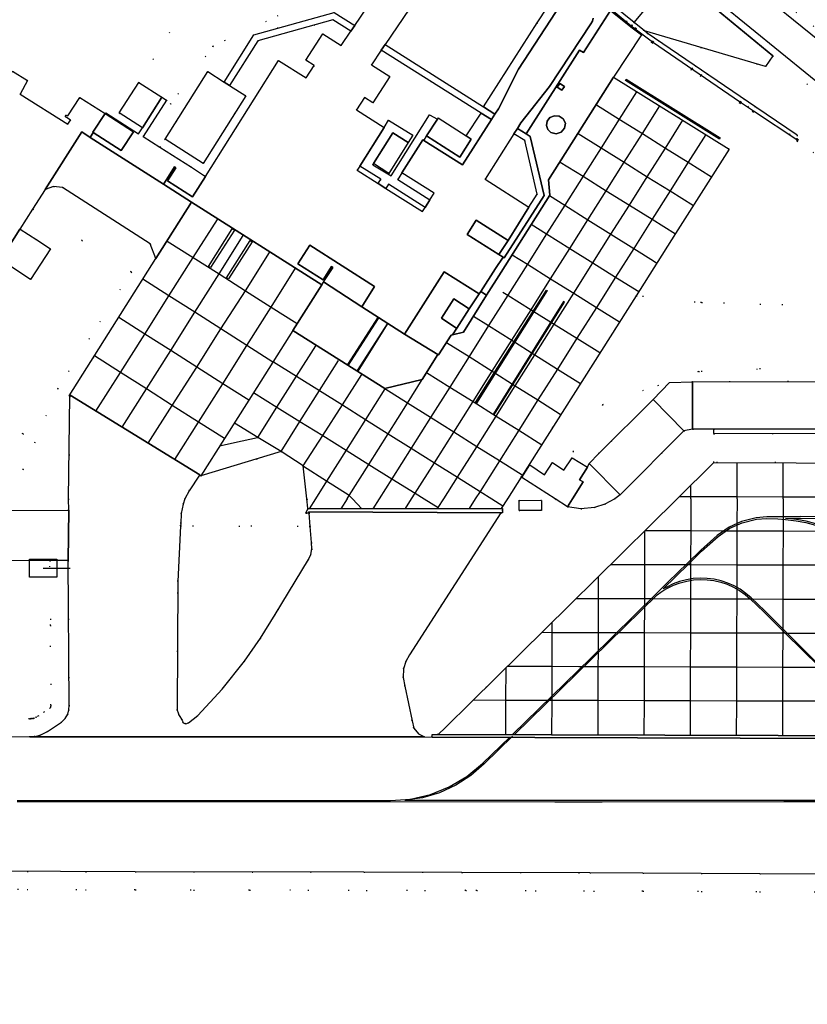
# Model space of a CAD drawing. Header units: metres. Extents: x 174791 to 179073, y 406431 to 409043.
# Tile 307 of 314: x 178073 to 178161, y 408444 to 408553. Entities that reach past the tile are written whole.
import ezdxf

# ---------------------------------------------------------------- set-up
doc = ezdxf.new("R2010")
doc.units = ezdxf.units.M
doc.linetypes.add('DOT', pattern=[6.35, 0, -6.35])
doc.layers.get('0').update_dxf_attribs({"color": 254})
for name, color, linetype in [('panden', 254, 'Continuous'), ('scheiding_faunaraster', 254, 'Continuous'), ('scheiding_grondkering', 254, 'Continuous'), ('scheiding_schutting', 254, 'Continuous'), ('straatmeubilair_afsluitboom', 254, 'Continuous'), ('terreindeelbegroeid', 254, 'DOT'), ('terreindeelonbegroeid', 254, 'DOT'), ('wegdeel_molgoot', 254, 'Continuous'), ('wegdeel_opstelplaats', 254, 'Continuous'), ('wegdeel_platform_vliegverkeer', 254, 'Continuous'), ('wegdeel_rijbaan', 254, 'Continuous'), ('wegdeel_rolbaan', 254, 'Continuous'), ('wegdeel_voetpad', 254, 'Continuous'), ('weginrichtingselement_markering_vliegtuigverharding', 254, 'Continuous'), ('weginrichtingselement_voeg_vliegtuigverharding', 254, 'Continuous')]:
    doc.layers.add(name, color=color, linetype=linetype)

# ---------------------------------------------------------------- blocks, each defined once
blk = doc.blocks.new('065')
at = {"color": 0, "linetype": 'Continuous'}
blk.add_line((0, 0), (3, 0), dxfattribs=at)
blk.add_3dface([(-1.5, 1), (1.5, 1), (1.5, -1), (-1.5, -1)], dxfattribs=at)

msp = doc.modelspace()

# ---------------------------------------------------------------- linework, layer by layer
at = {"layer": 'panden'}
for points in [[(178136.86, 408553.094, 0), (178136.759, 408552.76, 0), (178136.593, 408552.453, 0), (178132.012, 408545.559, 0), (178128.865, 408541.519, 0), (178128.482, 408540.913, 0), (178128.097, 408540.311, 0), (178124.899, 408535.298, 0), (178129.756, 408532.202, 0), (178127.445, 408528.542, 0), (178123.927, 408530.772, 0), (178122.933, 408529.204, 0), (178126.422, 408526.994, 0), (178126.895, 408526.694, 0), (178126.075, 408525.435, 0), (178124.427, 408522.904, 0), (178124.252, 408522.636, 0), (178120.372, 408525.089, 0), (178116.018, 408518.202, 0), (178111.273, 408521.225, 0), (178112.702, 408523.469, 0), (178105.538, 408528.033, 0), (178104.229, 408525.962, 0), (178106.999, 408524.205, 0), (178107.924, 408525.662, 0), (178108.076, 408525.565, 0), (178107.143, 408524.114, 0), (178107.054, 408523.968, 0), (178106.86, 408523.648, 0), (178092.483, 408532.77, 0), (178089.374, 408534.742, 0), (178089.674, 408535.215, 0), (178090.586, 408536.659, 0), (178090.738, 408536.563, 0), (178089.823, 408535.12, 0), (178092.587, 408533.367, 0), (178094.003, 408535.607, 0), (178102.099, 408548.421, 0), (178105.14, 408546.487, 0), (178106.02, 408547.853, 0), (178105.103, 408548.443, 0), (178106.981, 408551.361, 0), (178109.005, 408550.07, 0), (178110.084, 408551.664, 0), (178110.511, 408552.294, 0), (178119.235, 408565.18, 0)], [(178122.523, 408562.97, 0), (178113.859, 408550.173, 0), (178113.438, 408549.55, 0), (178112.346, 408547.938, 0), (178114.369, 408546.648, 0), (178112.491, 408543.73, 0), (178111.575, 408544.32, 0), (178110.695, 408542.953, 0), (178113.741, 408541.016, 0), (178111.053, 408536.763, 0), (178110.76, 408536.298, 0), (178113.084, 408534.829, 0), (178113.93, 408534.295, 0), (178117.988, 408531.731, 0), (178118.281, 408532.195, 0), (178118.816, 408533.041, 0), (178119.27, 408533.759, 0), (178115.719, 408536.003, 0), (178118.027, 408539.655, 0), (178118.132, 408539.588, 0), (178122.429, 408536.874, 0), (178125.607, 408541.881, 0), (178125.993, 408542.488, 0), (178126.373, 408543.087, 0), (178128.588, 408547.469, 0), (178133.305, 408554.663, 0)]]:
    msp.add_polyline3d(points, dxfattribs=at)
for points in [[(178081.604, 408540.472, 0), (178081.582, 408540.486, 0), (178082.947, 408542.553, 0), (178086.072, 408540.537, 0), (178084.707, 408538.47, 0)], [(178118.45, 408540.092, 0), (178119.634, 408541.934, 0), (178119.721, 408542.069, 0), (178122.802, 408540.089, 0), (178123.375, 408539.721, 0), (178122.104, 408537.744, 0)], [(178112.567, 408537.029, 0), (178114.716, 408540.438, 0), (178116.426, 408539.36, 0), (178114.277, 408535.951, 0)]]:
    msp.add_polyline3d(points, close=True, dxfattribs=at)
at = {"layer": 'scheiding_faunaraster'}
for p, q in [((178141.394, 408552.598), (178126.08, 408565.081)), ((178142.518, 408551.681), (178141.394, 408552.598))]:
    msp.add_line(p, q, dxfattribs=at)
for points in [[(178156.692, 408548.924, 0), (178147.936, 408556.197, 0), (178147.209, 408557.022, 0)], [(178159.405, 408540.157, 0), (178154.812, 408543.246, 0), (178142.828, 408551.429, 0), (178142.518, 408551.681, 0)]]:
    msp.add_polyline3d(points, dxfattribs=at)
at = {"layer": 'scheiding_grondkering'}
msp.add_polyline3d([(178159.455, 408539.583, 0), (178154.546, 408542.831, 0), (178153.117, 408543.777, 0), (178143.412, 408550.43, 0), (178142.231, 408551.323, 0), (178141.064, 408552.205, 0), (178138.835, 408554.031, 0), (178134.139, 408557.877, 0), (178125.409, 408565.014, 0), (178126.102, 408565.891, 0), (178133.135, 408574.749, 0)], dxfattribs=at)
at = {"layer": 'scheiding_schutting'}
msp.add_polyline3d([(178140.506, 408546.337, 0), (178150.887, 408539.856, 0), (178150.797, 408539.711, 0), (178140.416, 408546.193, 0), (178140.506, 408546.337, 0)], dxfattribs=at)
at = {"layer": 'terreindeelbegroeid'}
for points in [[(178089.693, 408544.025, 0), (178089.188, 408544.348, 0), (178086.634, 408545.979, 0), (178091.647, 408554.095, 0), (178090.12, 408558.248, 0), (178098.73, 408562.109, 0), (178098.514, 408569.429, 0), (178116.14, 408576.307, 0), (178107.559, 408560.283, 0), (178102.012, 408553.358, 0), (178094.83, 408549.98, 0), (178090.18, 408543.59, 0)], [(178141.394, 408552.598, 0), (178141.132, 408552.28, 0), (178125.553, 408565.039, 0), (178133.1, 408574.532, 0), (178133.159, 408574.104, 0), (178126.842, 408566.052, 0), (178126.08, 408565.081, 0)], [(178110.084, 408551.664, 0), (178109.005, 408550.07, 0), (178106.981, 408551.361, 0), (178105.103, 408548.443, 0), (178106.02, 408547.853, 0), (178105.14, 408546.487, 0), (178102.099, 408548.421, 0), (178094.003, 408535.607, 0), (178092.463, 408536.634, 0), (178088.977, 408538.836, 0), (178089.542, 408539.734, 0), (178093.764, 408537.056, 0), (178098.488, 408544.504, 0), (178096.682, 408545.649, 0), (178099.806, 408550.585, 0), (178108.096, 408552.917, 0)], [(178142.518, 408551.681, 0), (178141.548, 408551.966, 0), (178141.132, 408552.28, 0), (178141.394, 408552.598, 0)], [(178142.518, 408551.681, 0), (178142.828, 408551.429, 0), (178154.812, 408543.246, 0), (178159.405, 408540.157, 0), (178159.399, 408539.742, 0), (178153.17, 408543.864, 0), (178143.47, 408550.513, 0), (178141.548, 408551.966, 0)], [(178156.692, 408548.924, 0), (178190.394, 408521.168, 0), (178177.12, 408527.145, 0), (178159.396, 408539.504, 0), (178159.506, 408539.671, 0), (178159.399, 408539.742, 0), (178159.405, 408540.157, 0), (178154.812, 408543.246, 0), (178142.828, 408551.429, 0), (178142.518, 408551.681, 0), (178155.882, 408547.751, 0)], [(178124.461, 408542.603, 0), (178122.802, 408540.089, 0), (178119.721, 408542.069, 0), (178119.634, 408541.934, 0), (178118.783, 408542.418, 0), (178114.513, 408535.667, 0), (178112.5, 408536.902, 0), (178112.567, 408537.029, 0), (178114.277, 408535.951, 0), (178116.426, 408539.36, 0), (178116.933, 408540.164, 0), (178114.248, 408541.82, 0), (178113.741, 408541.016, 0), (178110.695, 408542.953, 0), (178111.575, 408544.32, 0), (178112.491, 408543.73, 0), (178114.369, 408546.648, 0), (178112.346, 408547.938, 0), (178113.438, 408549.55, 0)], [(178113.084, 408534.829, 0), (178110.76, 408536.298, 0), (178111.053, 408536.763, 0), (178113.378, 408535.294, 0)], [(178118.816, 408533.041, 0), (178115.265, 408535.284, 0), (178115.719, 408536.003, 0), (178119.27, 408533.759, 0)], [(178088.545, 408526.545, 0), (178078.958, 408511.389, 0), (178079.043, 408511.337, 0), (178078.881, 408500, 0), (178078.912, 408498.768, 0), (178063.061, 408498.679, 0), (178059.668, 408498.953, 0), (178056.314, 408499.531, 0), (178056.542, 408500, 0), (178057.277, 408501.509, 0), (178065.042, 408501.656, 0), (178065.087, 408505.631, 0), (178072.494, 408505.611, 0), (178072.436, 408507.237, 0), (178073.873, 408507.203, 0), (178073.875, 408503.227, 0), (178077.69, 408512.191, 0), (178085.83, 408525.058, 0), (178074.915, 408531.999, 0), (178076.301, 408534.17, 0), (178077.236, 408534.511, 0), (178078.224, 408534.394, 0), (178087.889, 408528.184, 0)], [(178118.281, 408532.195, 0), (178117.988, 408531.731, 0), (178113.93, 408534.295, 0), (178114.224, 408534.759, 0)], [(178065.042, 408501.656, 0), (178057.277, 408501.509, 0), (178057.998, 408502.991, 0), (178064.131, 408515.616, 0), (178069.035, 408520.427, 0), (178072.391, 408525.739, 0), (178074.689, 408524.247, 0), (178076.872, 408527.606, 0), (178075.381, 408528.608, 0), (178073.54, 408529.774, 0), (178073.508, 408529.795, 0), (178074.915, 408531.999, 0), (178085.83, 408525.058, 0), (178077.69, 408512.191, 0), (178073.875, 408503.227, 0), (178073.873, 408507.203, 0), (178072.436, 408507.237, 0), (178072.494, 408505.611, 0), (178065.087, 408505.631, 0)], [(178192.616, 408512.945, 0), (178177.788, 408513.011, 0), (178147.836, 408512.917, 0), (178145.295, 408512.847, 0), (178143.479, 408510.976, 0), (178137.485, 408504.997, 0), (178134.619, 408505.239, 0), (178137.903, 408510.416, 0), (178148.48, 408514.07, 0), (178161.764, 408514.632, 0), (178189.632, 408513.918, 0), (178192.625, 408513.137, 0)], [(178150.186, 408507.212, 0), (178150.194, 408504.036, 0), (178146.112, 408500, 0), (178137.097, 408491.107, 0), (178136.957, 408490.969, 0), (178134.561, 408488.606, 0), (178134.259, 408488.308, 0), (178123.366, 408477.562, 0), (178120.528, 408474.763, 0), (178119.721, 408473.992, 0), (178119.051, 408473.994, 0), (178119.064, 408473.693, 0), (178118.207, 408473.733, 0), (178117.542, 408474.059, 0), (178117.03, 408474.695, 0), (178116.852, 408475.492, 0), (178116.042, 408479.317, 0), (178115.841, 408480.265, 0), (178115.891, 408481.232, 0), (178116.138, 408482.046, 0), (178116.563, 408482.783, 0), (178126.658, 408498.458, 0), (178126.827, 408498.46, 0), (178126.83, 408498.7, 0), (178126.832, 408498.939, 0), (178126.696, 408498.946, 0), (178127.365, 408500, 0), (178128.895, 408502.411, 0), (178128.959, 408502.37, 0), (178132.665, 408500, 0), (178134.027, 408499.129, 0), (178135.504, 408498.91, 0), (178136.992, 408499.045, 0), (178138.156, 408499.414, 0), (178139.228, 408500, 0), (178139.821, 408500.458, 0), (178146.878, 408507.51, 0), (178147.821, 408507.706, 0), (178150.185, 408507.712, 0)], [(178195.752, 408507.191, 0), (178195.746, 408505.826, 0), (178195.741, 408504.826, 0), (178195.736, 408503.826, 0), (178150.194, 408504.036, 0), (178150.186, 408507.212, 0)], [(178105.334, 408498.9, 0), (178105.095, 408498.435, 0), (178105.459, 408498.436, 0), (178105.572, 408496.969, 0), (178091.259, 408497.01, 0), (178091.274, 408497.298, 0), (178091.313, 408498.376, 0), (178091.537, 408499.431, 0), (178091.741, 408500, 0), (178092.208, 408500.907, 0), (178093.345, 408502.623, 0), (178093.493, 408502.533, 0), (178102.38, 408505.217, 0), (178104.821, 408503.637, 0), (178105.221, 408500, 0), (178105.332, 408498.994, 0)], [(178131.143, 408498.716, 0), (178131.152, 408499.836, 0), (178128.672, 408499.857, 0), (178128.662, 408498.737, 0)], [(178105.572, 408496.969, 0), (178105.71, 408495.178, 0), (178105.765, 408494.483, 0), (178105.652, 408493.879, 0), (178105.395, 408493.32, 0), (178101.727, 408487.24, 0), (178100.104, 408484.606, 0), (178098.333, 408482.07, 0), (178095.856, 408478.976, 0), (178093.158, 408476.072, 0), (178092.145, 408475.263, 0), (178091.844, 408475.15, 0), (178091.551, 408475.272, 0), (178091.42, 408475.561, 0), (178091.093, 408476.08, 0), (178090.9, 408476.662, 0), (178090.949, 408490.893, 0), (178091.259, 408497.01, 0)]]:
    msp.add_polyline3d(points, close=True, dxfattribs=at)
for points in [[(178169.493, 408568.587, 0), (178190.21, 408534.6, 0), (178194.301, 408527.779, 0), (178194.835, 408526.936, 0), (178195.382, 408526.118, 0), (178195.951, 408525.314, 0), (178194.831, 408523.938, 0), (178193.424, 408525.051, 0), (178193.377, 408524.995, 0), (178166.459, 408546.869, 0), (178149.758, 408560.382, 0)], [(178119.235, 408565.18, 0), (178110.511, 408552.294, 0), (178108.248, 408553.727, 0), (178099.35, 408551.256, 0), (178096.074, 408546.035, 0), (178094.265, 408547.182, 0), (178089.542, 408539.734, 0), (178088.977, 408538.836, 0), (178087.126, 408540.006, 0), (178089.693, 408544.025, 0), (178090.18, 408543.59, 0), (178094.83, 408549.98, 0), (178102.012, 408553.358, 0)], [(178144.415, 408556.258, 0), (178141.394, 408552.598, 0), (178126.08, 408565.081, 0)], [(178134.08, 408557.798, 0), (178130.674, 408552.557, 0), (178124.736, 408543.284, 0), (178113.859, 408550.173, 0), (178122.523, 408562.97, 0)], [(178151.113, 408560.345, 0), (178194.451, 408525.253, 0), (178182.68, 408540.052, 0), (178174.917, 408548.378, 0), (178164.335, 408560.657, 0)], [(178164.335, 408560.657, 0), (178174.917, 408548.378, 0), (178182.68, 408540.052, 0), (178194.451, 408525.253, 0), (178151.113, 408560.345, 0)], [(178147.449, 408557.538, 0), (178191.042, 408522.084, 0)], [(178190.394, 408521.168, 0), (178156.692, 408548.924, 0), (178147.936, 408556.197, 0)], [(178091.647, 408554.095, 0), (178086.634, 408545.979, 0), (178084.492, 408542.625, 0), (178087.045, 408540.994, 0), (178086.622, 408540.324, 0), (178082.989, 408542.62, 0), (178082.947, 408542.553, 0), (178080.126, 408544.317, 0), (178078.792, 408542.289, 0), (178078.617, 408542.384, 0), (178078.507, 408542.216, 0), (178079.098, 408541.833, 0), (178078.801, 408541.368, 0), (178073.543, 408544.687, 0), (178074.335, 408546.201, 0), (178072.697, 408547.246, 0)], [(178183.581, 408520.716, 0), (178148.824, 408521.682, 0), (178141.594, 408522.428, 0), (178145.958, 408529.306, 0), (178151.879, 408538.64, 0), (178139.104, 408546.566, 0), (178142.172, 408551.244, 0), (178143.353, 408550.351, 0), (178153.058, 408543.698, 0), (178154.487, 408542.752, 0), (178159.396, 408539.504, 0), (178177.12, 408527.145, 0)], [(178161.764, 408514.632, 0), (178148.48, 408514.07, 0), (178137.903, 408510.416, 0), (178134.619, 408505.239, 0), (178137.485, 408504.997, 0), (178136.41, 408503.925, 0), (178136.221, 408503.494, 0), (178134.527, 408504.532, 0), (178133.625, 408503.185, 0), (178132.348, 408504.027, 0), (178131.468, 408502.648, 0), (178129.859, 408503.756, 0), (178128.959, 408502.37, 0), (178128.895, 408502.411, 0), (178141.594, 408522.428, 0), (178148.824, 408521.682, 0), (178183.581, 408520.716, 0)], [(178062.16, 408475.77, 0), (178074.565, 408475.722, 0), (178074.73, 408475.732, 0), (178074.896, 408475.743, 0), (178075.055, 408475.783, 0), (178075.296, 408475.906, 0), (178075.537, 408476.03, 0), (178076.192, 408476.472, 0), (178076.847, 408476.913, 0), (178076.936, 408476.998, 0), (178076.938, 408477.215, 0), (178076.878, 408486.032, 0), (178076.828, 408493.198, 0), (178078.828, 408493.203, 0), (178078.938, 408477.212, 0), (178078.933, 408476.716, 0), (178078.806, 408476.236, 0), (178078.518, 408475.741, 0), (178078.102, 408475.347, 0), (178076.557, 408474.306, 0), (178075.764, 408473.898, 0), (178075.202, 408473.758, 0), (178074.623, 408473.722, 0), (178049.746, 408473.819, 0)], [(178065.762, 408493.168, 0), (178076.828, 408493.198, 0), (178076.878, 408486.032, 0), (178076.938, 408477.215, 0), (178076.936, 408476.998, 0), (178076.847, 408476.913, 0), (178076.192, 408476.472, 0), (178075.537, 408476.03, 0), (178075.296, 408475.906, 0), (178075.055, 408475.783, 0), (178074.896, 408475.743, 0), (178074.73, 408475.732, 0), (178074.565, 408475.722, 0), (178062.16, 408475.77, 0)], [(178061.406, 408458.913, 0), (178086.253, 408458.812, 0), (178111.507, 408458.782, 0), (178122.333, 408458.75, 0), (178122.771, 408456.747, 0), (178098.876, 408456.797, 0), (178086.248, 408456.812, 0), (178061.398, 408456.913, 0)], [(178239.346, 408456.44, 0), (178234.474, 408456.315, 0), (178222.95, 408456.344, 0), (178211.426, 408456.372, 0), (178174.283, 408456.518, 0), (178142.337, 408456.674, 0), (178123.984, 408456.745, 0), (178122.771, 408456.747, 0), (178122.333, 408458.75, 0), (178136.475, 408458.708, 0), (178142.348, 408458.674, 0), (178161.694, 408458.564, 0), (178186.889, 408458.471, 0), (178211.433, 408458.372, 0), (178234.451, 408458.315, 0), (178239.348, 408458.441, 0)], [(178061.398, 408456.913, 0), (178086.248, 408456.812, 0), (178098.876, 408456.797, 0), (178122.771, 408456.747, 0), (178123.984, 408456.745, 0), (178142.337, 408456.674, 0), (178174.283, 408456.518, 0), (178211.426, 408456.372, 0), (178222.95, 408456.344, 0), (178234.474, 408456.315, 0), (178239.346, 408456.44, 0)]]:
    msp.add_polyline3d(points, dxfattribs=at)
at = {"layer": 'terreindeelonbegroeid'}
for points in [[(178133.1, 408574.532, 0), (178125.553, 408565.039, 0), (178141.132, 408552.28, 0), (178141.548, 408551.966, 0), (178143.47, 408550.513, 0), (178153.17, 408543.864, 0), (178159.399, 408539.742, 0), (178159.506, 408539.671, 0), (178159.396, 408539.504, 0), (178154.487, 408542.752, 0), (178153.058, 408543.698, 0), (178143.353, 408550.351, 0), (178142.172, 408551.244, 0), (178141.005, 408552.126, 0), (178138.776, 408553.952, 0), (178134.08, 408557.798, 0), (178125.274, 408565.009, 0), (178125.959, 408565.87, 0), (178133.063, 408574.806, 0), (178133.22, 408574.682, 0)], [(178129.756, 408532.202, 0), (178124.899, 408535.298, 0), (178128.097, 408540.311, 0), (178129.286, 408539.562, 0), (178130.679, 408533.662, 0)]]:
    msp.add_polyline3d(points, close=True, dxfattribs=at)
at = {"layer": 'wegdeel_molgoot'}
msp.add_polyline3d([(178195.754, 408507.691, 0), (178195.753, 408507.418, 0), (178195.752, 408507.191, 0), (178150.186, 408507.212, 0), (178150.185, 408507.712, 0), (178163.779, 408507.745, 0), (178189.697, 408507.684, 0), (178193.767, 408507.674, 0)], close=True, dxfattribs=at)
at = {"layer": 'wegdeel_opstelplaats'}
for points in [[(178156.692, 408548.924, 0), (178155.882, 408547.751, 0), (178142.518, 408551.681, 0), (178141.394, 408552.598, 0), (178144.415, 408556.258, 0), (178144.81, 408556.887, 0), (178147.209, 408557.022, 0), (178147.936, 408556.197, 0)], [(178096.074, 408546.035, 0), (178096.682, 408545.649, 0), (178098.488, 408544.504, 0), (178093.764, 408537.056, 0), (178089.542, 408539.734, 0), (178094.265, 408547.182, 0)], [(178089.188, 408544.348, 0), (178087.045, 408540.994, 0), (178084.492, 408542.625, 0), (178086.634, 408545.979, 0)], [(178072.391, 408525.739, 0), (178071.35, 408526.416, 0), (178073.508, 408529.795, 0), (178073.54, 408529.774, 0), (178075.381, 408528.608, 0), (178076.872, 408527.606, 0), (178074.689, 408524.247, 0)], [(178131.143, 408498.716, 0), (178128.662, 408498.737, 0), (178128.672, 408499.857, 0), (178131.152, 408499.836, 0)]]:
    msp.add_polyline3d(points, close=True, dxfattribs=at)
at = {"layer": 'wegdeel_platform_vliegverkeer'}
for points in [[(178141.594, 408522.428, 0), (178128.895, 408502.411, 0), (178127.365, 408500, 0), (178126.696, 408498.946, 0), (178105.334, 408498.9, 0), (178105.332, 408498.994, 0), (178105.221, 408500, 0), (178104.821, 408503.637, 0), (178102.38, 408505.217, 0), (178093.493, 408502.533, 0), (178093.345, 408502.623, 0), (178093.373, 408502.665, 0), (178079.045, 408511.444, 0), (178079.043, 408511.337, 0), (178078.958, 408511.389, 0), (178088.545, 408526.545, 0), (178092.483, 408532.77, 0), (178106.86, 408523.648, 0), (178103.669, 408518.594, 0), (178113.823, 408512.187, 0), (178117.958, 408513.192, 0), (178119.695, 408515.945, 0), (178119.769, 408515.899, 0), (178121.16, 408518.08, 0), (178121.318, 408518.113, 0), (178122.525, 408518.431, 0), (178125.076, 408522.482, 0), (178126.685, 408525.038, 0), (178132.045, 408533.552, 0), (178131.918, 408535.228, 0), (178139.104, 408546.566, 0), (178151.879, 408538.64, 0), (178145.958, 408529.306, 0)], [(178111.273, 408521.225, 0), (178116.018, 408518.202, 0), (178119.695, 408515.945, 0), (178117.958, 408513.192, 0), (178113.823, 408512.187, 0), (178103.669, 408518.594, 0), (178106.86, 408523.648, 0), (178107.054, 408523.968, 0)], [(178093.345, 408502.623, 0), (178092.208, 408500.907, 0), (178091.741, 408500, 0), (178091.537, 408499.431, 0), (178091.313, 408498.376, 0), (178091.274, 408497.298, 0), (178091.259, 408497.01, 0), (178090.949, 408490.893, 0), (178090.9, 408476.662, 0), (178091.093, 408476.08, 0), (178091.42, 408475.561, 0), (178091.551, 408475.272, 0), (178091.844, 408475.15, 0), (178092.145, 408475.263, 0), (178093.158, 408476.072, 0), (178095.856, 408478.976, 0), (178098.333, 408482.07, 0), (178100.104, 408484.606, 0), (178101.727, 408487.24, 0), (178105.395, 408493.32, 0), (178105.652, 408493.879, 0), (178105.765, 408494.483, 0), (178105.71, 408495.178, 0), (178105.572, 408496.969, 0), (178105.459, 408498.436, 0), (178105.449, 408498.569, 0), (178126.671, 408498.479, 0), (178126.658, 408498.458, 0), (178116.563, 408482.783, 0), (178116.138, 408482.046, 0), (178115.891, 408481.232, 0), (178115.841, 408480.265, 0), (178116.042, 408479.317, 0), (178116.852, 408475.492, 0), (178117.03, 408474.695, 0), (178117.542, 408474.059, 0), (178118.207, 408473.733, 0), (178074.623, 408473.722, 0), (178075.202, 408473.758, 0), (178075.764, 408473.898, 0), (178076.557, 408474.306, 0), (178078.102, 408475.347, 0), (178078.518, 408475.741, 0), (178078.806, 408476.236, 0), (178078.933, 408476.716, 0), (178078.938, 408477.212, 0), (178078.828, 408493.203, 0), (178078.912, 408498.768, 0), (178078.881, 408500, 0), (178079.043, 408511.337, 0), (178079.045, 408511.444, 0), (178093.373, 408502.665, 0)], [(178195.736, 408503.826, 0), (178202.851, 408503.793, 0), (178206.589, 408500, 0), (178210.24, 408496.294, 0), (178232.47, 408473.639, 0), (178119.721, 408473.992, 0), (178120.528, 408474.763, 0), (178123.366, 408477.562, 0), (178134.259, 408488.308, 0), (178134.561, 408488.606, 0), (178136.957, 408490.969, 0), (178137.097, 408491.107, 0), (178146.112, 408500, 0), (178150.194, 408504.036, 0)], [(178126.658, 408498.458, 0), (178126.671, 408498.479, 0), (178105.449, 408498.569, 0), (178105.459, 408498.436, 0), (178105.095, 408498.435, 0), (178105.334, 408498.9, 0), (178126.696, 408498.946, 0), (178126.832, 408498.939, 0), (178126.83, 408498.7, 0), (178126.827, 408498.46, 0)], [(178119.721, 408473.992, 0), (178232.47, 408473.639, 0), (178232.471, 408473.324, 0), (178119.064, 408473.693, 0), (178119.051, 408473.994, 0)]]:
    msp.add_polyline3d(points, close=True, dxfattribs=at)
at = {"layer": 'wegdeel_rijbaan'}
for points in [[(178149.758, 408560.382, 0), (178166.459, 408546.869, 0), (178193.377, 408524.995, 0), (178191.042, 408522.084, 0), (178147.449, 408557.538, 0), (178147.014, 408557.687, 0), (178149.542, 408560.763, 0)], [(178142.172, 408551.244, 0), (178139.104, 408546.566, 0), (178131.918, 408535.228, 0), (178132.045, 408533.552, 0), (178126.685, 408525.038, 0), (178125.076, 408522.482, 0), (178124.427, 408522.904, 0), (178126.075, 408525.435, 0), (178126.895, 408526.694, 0), (178127.033, 408526.625, 0), (178131.439, 408533.508, 0), (178129.905, 408540.01, 0), (178129.431, 408540.31, 0), (178135.33, 408549.568, 0), (178135.779, 408549.303, 0), (178138.776, 408553.952, 0), (178141.005, 408552.126, 0)], [(178082.947, 408542.553, 0), (178081.582, 408540.486, 0), (178081.604, 408540.472, 0), (178081.254, 408539.929, 0), (178080.356, 408540.521, 0), (178076.301, 408534.17, 0), (178074.915, 408531.999, 0), (178073.508, 408529.795, 0), (178071.35, 408526.416, 0), (178071.231, 408526.229, 0), (178062.642, 408531.688, 0), (178067.504, 408539.212, 0), (178069.511, 408542.318, 0), (178072.697, 408547.246, 0), (178074.335, 408546.201, 0), (178073.543, 408544.687, 0), (178078.801, 408541.368, 0), (178079.098, 408541.833, 0), (178078.507, 408542.216, 0), (178078.617, 408542.384, 0), (178078.792, 408542.289, 0), (178080.126, 408544.317, 0)], [(178132.889, 408545.458, 0), (178133.395, 408545.136, 0), (178133.664, 408545.557, 0), (178133.158, 408545.88, 0)], [(178132.889, 408545.458, 0), (178133.158, 408545.88, 0), (178133.664, 408545.557, 0), (178133.395, 408545.136, 0)], [(178131.683, 408541.252, 0), (178131.832, 408540.786, 0), (178132.183, 408540.446, 0), (178132.754, 408540.308, 0), (178133.313, 408540.487, 0), (178133.697, 408540.932, 0), (178133.792, 408541.512, 0), (178133.54, 408541.98, 0), (178133.096, 408542.273, 0), (178132.567, 408542.321, 0), (178132.078, 408542.113, 0), (178131.772, 408541.732, 0)], [(178133.792, 408541.512, 0), (178133.697, 408540.932, 0), (178133.313, 408540.487, 0), (178132.754, 408540.308, 0), (178132.183, 408540.446, 0), (178131.832, 408540.786, 0), (178131.683, 408541.252, 0), (178131.772, 408541.732, 0), (178132.078, 408542.113, 0), (178132.567, 408542.321, 0), (178133.096, 408542.273, 0), (178133.54, 408541.98, 0)], [(178081.254, 408539.929, 0), (178089.374, 408534.742, 0), (178092.483, 408532.77, 0), (178088.545, 408526.545, 0), (178087.889, 408528.184, 0), (178078.224, 408534.394, 0), (178077.236, 408534.511, 0), (178076.301, 408534.17, 0), (178080.356, 408540.521, 0)], [(178147.821, 408507.706, 0), (178146.878, 408507.51, 0), (178143.479, 408510.976, 0), (178145.295, 408512.847, 0), (178147.836, 408512.917, 0)], [(178192.616, 408512.945, 0), (178195.749, 408512.931, 0), (178195.754, 408507.691, 0), (178193.767, 408507.674, 0), (178189.697, 408507.684, 0), (178163.779, 408507.745, 0), (178150.185, 408507.712, 0), (178147.821, 408507.706, 0), (178147.836, 408512.917, 0), (178177.788, 408513.011, 0)], [(178146.878, 408507.51, 0), (178139.821, 408500.458, 0), (178136.41, 408503.925, 0), (178137.485, 408504.997, 0), (178143.479, 408510.976, 0)], [(178136.221, 408503.494, 0), (178135.346, 408502.111, 0), (178135.731, 408501.886, 0), (178134.565, 408500, 0), (178134.027, 408499.129, 0), (178132.665, 408500, 0), (178128.959, 408502.37, 0), (178129.859, 408503.756, 0), (178131.468, 408502.648, 0), (178132.348, 408504.027, 0), (178133.625, 408503.185, 0), (178134.527, 408504.532, 0)], [(178139.821, 408500.458, 0), (178139.228, 408500, 0), (178138.156, 408499.414, 0), (178136.992, 408499.045, 0), (178135.504, 408498.91, 0), (178134.027, 408499.129, 0), (178134.565, 408500, 0), (178135.731, 408501.886, 0), (178135.346, 408502.111, 0), (178136.221, 408503.494, 0), (178136.41, 408503.925, 0)]]:
    msp.add_polyline3d(points, close=True, dxfattribs=at)
msp.add_polyline3d([(178063.061, 408498.679, 0), (178078.912, 408498.768, 0), (178078.828, 408493.203, 0), (178076.828, 408493.198, 0), (178065.762, 408493.168, 0)], dxfattribs=at)
at = {"layer": 'wegdeel_rolbaan'}
for points in [[(178049.746, 408473.819, 0), (178074.623, 408473.722, 0), (178118.207, 408473.733, 0), (178119.064, 408473.693, 0), (178232.471, 408473.324, 0), (178240.721, 408473.147, 0), (178246.211, 408473.039, 0), (178251.684, 408472.602, 0), (178257.122, 408471.838, 0), (178264.369, 408469.906, 0), (178271.65, 408468.103, 0), (178271.671, 408468.098, 0), (178276.201, 408466.437, 0), (178277.302, 408465.964, 0), (178280.633, 408464.532, 0), (178284.955, 408462.389, 0), (178295.283, 408455.453, 0), (178305.409, 408448.226, 0), (178305.36, 408447.977, 0), (178307.131, 408446.409, 0), (178309.451, 408444.191, 0), (178311.674, 408441.874, 0)], [(178291.221, 408442.647, 0), (178275.127, 408450.749, 0), (178271.507, 408452.349, 0), (178271.174, 408452.496, 0), (178267.129, 408454.019, 0), (178263.006, 408455.314, 0), (178258.426, 408456.416, 0), (178253.796, 408457.281, 0), (178249.127, 408457.908, 0), (178244.245, 408458.305, 0), (178239.348, 408458.441, 0), (178234.451, 408458.315, 0), (178211.433, 408458.372, 0), (178186.889, 408458.471, 0), (178161.694, 408458.564, 0), (178142.348, 408458.674, 0), (178136.475, 408458.708, 0), (178122.333, 408458.75, 0), (178111.507, 408458.782, 0), (178086.253, 408458.812, 0), (178061.406, 408458.913, 0)]]:
    msp.add_polyline3d(points, dxfattribs=at)
at = {"layer": 'wegdeel_voetpad'}
for points in [[(178133.305, 408554.663, 0), (178128.588, 408547.469, 0), (178126.373, 408543.087, 0), (178125.993, 408542.488, 0), (178124.736, 408543.284, 0), (178130.674, 408552.557, 0), (178134.08, 408557.798, 0)], [(178138.776, 408553.952, 0), (178135.779, 408549.303, 0), (178135.33, 408549.568, 0), (178129.431, 408540.31, 0), (178128.482, 408540.913, 0), (178128.865, 408541.519, 0), (178132.012, 408545.559, 0), (178136.593, 408552.453, 0), (178136.759, 408552.76, 0), (178136.86, 408553.094, 0)]]:
    msp.add_polyline3d(points, dxfattribs=at)
for points in [[(178110.511, 408552.294, 0), (178110.084, 408551.664, 0), (178108.096, 408552.917, 0), (178099.806, 408550.585, 0), (178096.682, 408545.649, 0), (178096.074, 408546.035, 0), (178099.35, 408551.256, 0), (178108.248, 408553.727, 0)], [(178124.736, 408543.284, 0), (178125.993, 408542.488, 0), (178125.607, 408541.881, 0), (178124.461, 408542.603, 0), (178113.438, 408549.55, 0), (178113.859, 408550.173, 0)], [(178089.693, 408544.025, 0), (178087.126, 408540.006, 0), (178088.977, 408538.836, 0), (178092.463, 408536.634, 0), (178094.003, 408535.607, 0), (178092.587, 408533.367, 0), (178089.823, 408535.12, 0), (178090.738, 408536.563, 0), (178090.586, 408536.659, 0), (178089.674, 408535.215, 0), (178089.374, 408534.742, 0), (178081.254, 408539.929, 0), (178081.604, 408540.472, 0), (178084.707, 408538.47, 0), (178086.072, 408540.537, 0), (178082.947, 408542.553, 0), (178082.989, 408542.62, 0), (178086.622, 408540.324, 0), (178087.045, 408540.994, 0), (178089.188, 408544.348, 0)], [(178119.634, 408541.934, 0), (178118.45, 408540.092, 0), (178118.132, 408539.588, 0), (178118.027, 408539.655, 0), (178115.719, 408536.003, 0), (178115.265, 408535.284, 0), (178118.816, 408533.041, 0), (178118.281, 408532.195, 0), (178114.224, 408534.759, 0), (178113.93, 408534.295, 0), (178113.084, 408534.829, 0), (178113.378, 408535.294, 0), (178111.053, 408536.763, 0), (178113.741, 408541.016, 0), (178114.248, 408541.82, 0), (178116.933, 408540.164, 0), (178116.426, 408539.36, 0), (178114.716, 408540.438, 0), (178112.567, 408537.029, 0), (178112.5, 408536.902, 0), (178114.513, 408535.667, 0), (178118.783, 408542.418, 0)], [(178125.607, 408541.881, 0), (178122.429, 408536.874, 0), (178118.132, 408539.588, 0), (178118.45, 408540.092, 0), (178122.104, 408537.744, 0), (178123.375, 408539.721, 0), (178122.802, 408540.089, 0), (178124.461, 408542.603, 0)], [(178129.431, 408540.31, 0), (178129.905, 408540.01, 0), (178131.439, 408533.508, 0), (178127.033, 408526.625, 0), (178126.895, 408526.694, 0), (178126.422, 408526.994, 0), (178127.445, 408528.542, 0), (178129.756, 408532.202, 0), (178130.679, 408533.662, 0), (178129.286, 408539.562, 0), (178128.097, 408540.311, 0), (178128.482, 408540.913, 0)], [(178127.445, 408528.542, 0), (178126.422, 408526.994, 0), (178122.933, 408529.204, 0), (178123.927, 408530.772, 0)], [(178111.273, 408521.225, 0), (178107.054, 408523.968, 0), (178107.143, 408524.114, 0), (178108.076, 408525.565, 0), (178107.924, 408525.662, 0), (178106.999, 408524.205, 0), (178104.229, 408525.962, 0), (178105.538, 408528.033, 0), (178112.702, 408523.469, 0)], [(178124.252, 408522.636, 0), (178123.15, 408520.984, 0), (178121.446, 408522.086, 0), (178120.085, 408519.962, 0), (178121.675, 408518.908, 0), (178121.8, 408518.872, 0), (178121.318, 408518.113, 0), (178121.16, 408518.08, 0), (178119.769, 408515.899, 0), (178119.695, 408515.945, 0), (178116.018, 408518.202, 0), (178120.372, 408525.089, 0)], [(178125.076, 408522.482, 0), (178122.525, 408518.431, 0), (178121.318, 408518.113, 0), (178121.8, 408518.872, 0), (178123.15, 408520.984, 0), (178124.252, 408522.636, 0), (178124.427, 408522.904, 0)], [(178123.15, 408520.984, 0), (178121.8, 408518.872, 0), (178121.675, 408518.908, 0), (178120.085, 408519.962, 0), (178121.446, 408522.086, 0)]]:
    msp.add_polyline3d(points, close=True, dxfattribs=at)
at = {"layer": 'weginrichtingselement_markering_vliegtuigverharding'}
for p, q in [((178097.119, 408529.87), (178097.1, 408529.84)), ((178099.182, 408528.563), (178099.162, 408528.532))]:
    msp.add_line(p, q, dxfattribs=at)
for points in [[(178096.964, 408529.84, 0), (178097.207, 408529.688, 0), (178094.561, 408525.537, 0), (178094.35, 408525.668, 0), (178096.964, 408529.84, 0)], [(178098.951, 408528.525, 0), (178099.184, 408528.386, 0), (178096.54, 408524.29, 0), (178096.341, 408524.423, 0), (178098.951, 408528.525, 0)], [(178123.963, 408510.591, 0), (178123.858, 408510.657, 0), (178131.679, 408523.068, 0), (178131.768, 408523.012, 0), (178123.963, 408510.591, 0)], [(178133.684, 408521.736, 0), (178133.582, 408521.8, 0), (178125.841, 408509.4, 0), (178125.934, 408509.342, 0), (178133.684, 408521.736, 0)], [(178113.123, 408519.941, 0), (178113.03, 408520.001, 0), (178109.709, 408514.827, 0), (178109.802, 408514.769, 0), (178113.123, 408519.941, 0)], [(178114.142, 408519.302, 0), (178114.098, 408519.33, 0), (178110.785, 408514.17, 0), (178110.891, 408514.093, 0), (178114.142, 408519.302, 0)], [(178176.359, 408497.935, 0), (178159.805, 408498.039, 0), (178158.079, 408498.037, 0), (178156.026, 408498.025, 0), (178154.873, 408497.908, 0), (178153.249, 408497.515, 0), (178151.889, 408496.889, 0), (178150.566, 408495.961, 0), (178148.732, 408494.325, 0), (178147.266, 408492.9, 0), (178145.145, 408490.834, 0), (178144.467, 408490.173, 0), (178143.827, 408489.518, 0), (178136.61, 408482.436, 0), (178127.95, 408473.991, 0), (178128.144, 408473.994, 0), (178136.715, 408482.329, 0), (178143.928, 408489.404, 0), (178144.32, 408489.716, 0), (178144.663, 408489.935, 0), (178145.052, 408490.143, 0), (178145.735, 408490.473, 0), (178146.447, 408490.736, 0), (178147.181, 408490.929, 0), (178147.929, 408491.05, 0), (178148.687, 408491.099, 0), (178149.445, 408491.075, 0), (178150.197, 408490.977, 0), (178150.937, 408490.808, 0), (178151.656, 408490.568, 0), (178152.35, 408490.26, 0), (178153.01, 408489.887, 0), (178153.632, 408489.452, 0), (178154.208, 408488.959, 0), (178155.719, 408487.534, 0), (178158.057, 408485.19, 0), (178161.842, 408481.44, 0)], [(178161.948, 408481.546, 0), (178158.163, 408485.296, 0), (178155.824, 408487.642, 0), (178154.311, 408489.068, 0), (178153.724, 408489.571, 0), (178153.091, 408490.015, 0), (178152.418, 408490.395, 0), (178151.712, 408490.709, 0), (178150.978, 408490.953, 0), (178150.225, 408491.125, 0), (178149.458, 408491.224, 0), (178148.685, 408491.248, 0), (178147.914, 408491.197, 0), (178147.151, 408491.073, 0), (178146.404, 408490.875, 0), (178145.679, 408490.606, 0), (178144.984, 408490.268, 0), (178144.597, 408490.057, 0), (178147.371, 408492.793, 0), (178148.834, 408494.215, 0), (178150.659, 408495.843, 0), (178151.964, 408496.758, 0), (178153.299, 408497.373, 0), (178154.896, 408497.759, 0), (178156.028, 408497.836, 0), (178157.263, 408497.8, 0), (178158.089, 408497.723, 0), (178159.295, 408497.595, 0), (178160.362, 408497.381, 0), (178161.414, 408497.104, 0)], [(178161.46, 408497.247, 0), (178160.398, 408497.527, 0), (178159.32, 408497.743, 0), (178158.108, 408497.884, 0), (178159.762, 408497.87, 0), (178176.337, 408497.746, 0)], [(178073.189, 408466.691, 0), (178093.429, 408466.693, 0), (178114.45, 408466.689, 0), (178116.684, 408466.858, 0), (178118.867, 408467.366, 0), (178120.946, 408468.201, 0), (178122.873, 408469.344, 0), (178124.604, 408470.767, 0), (178127.63, 408473.678, 0)], [(178127.947, 408473.804, 0), (178124.794, 408470.75, 0), (178123.321, 408469.445, 0), (178121.673, 408468.37, 0), (178119.886, 408467.547, 0), (178117.998, 408466.994, 0), (178116.049, 408466.723, 0), (178132.639, 408466.721, 0), (178175.703, 408466.716, 0)], [(178200.369, 408466.556, 0), (178178.926, 408466.549, 0), (178157.917, 408466.552, 0), (178137.835, 408466.525, 0), (178132.605, 408466.528, 0), (178114.45, 408466.539, 0), (178093.429, 408466.543, 0), (178073.189, 408466.541, 0)]]:
    msp.add_polyline3d(points, dxfattribs=at)
at = {"layer": 'weginrichtingselement_voeg_vliegtuigverharding'}
for p, q in [((178143.522, 408526.279), (178143.891, 408526.048)), ((178081.898, 408509.696), (178084.614, 408513.973)), ((178116.326, 408510.578), (178117.958, 408513.192)), ((178084.817, 408507.907), (178087.492, 408512.144)), ((178087.683, 408506.151), (178090.346, 408510.329)), ((178090.627, 408504.347), (178093.243, 408508.488)), ((178099.78, 408506.791), (178097.21, 408508.347)), ((178098.084, 408506.374), (178095.573, 408505.813)), ((178096.143, 408506.645), (178096.113, 408506.664)), ((178099.75, 408506.744), (178098.084, 408506.374)), ((178099.78, 408506.791), (178099.75, 408506.744)), ((178102.358, 408505.23), (178099.78, 408506.791)), ((178102.343, 408505.206), (178102.358, 408505.23)), ((178102.38, 408505.217), (178102.358, 408505.23)), ((178106.159, 408500), (178105.464, 408498.9)), ((178109.654, 408500), (178108.965, 408498.908)), ((178109.924, 408500.357), (178110.268, 408500)), ((178110.268, 408500), (178111.304, 408498.913)), ((178113.192, 408500), (178112.506, 408498.915)), ((178116.099, 408498.935), (178116.773, 408500)), ((178118.188, 408500), (178119.737, 408499.037)), ((178119.737, 408499.037), (178120.346, 408500)), ((178123.823, 408500), (178123.151, 408498.938)), ((178125.67, 408500), (178126.869, 408499.248)), ((178119.67, 408498.931), (178119.737, 408499.037))]:
    msp.add_line(p, q, dxfattribs=at)
for points in [[(178141.631, 408544.959, 0), (178139.726, 408541.948, 0), (178137.721, 408538.778, 0), (178135.726, 408535.625, 0), (178133.707, 408532.433, 0), (178131.707, 408529.269, 0), (178129.58, 408525.907, 0), (178127.419, 408522.491, 0), (178125.295, 408519.133, 0), (178123.138, 408515.723, 0), (178121.008, 408512.355, 0), (178118.872, 408508.98, 0), (178116.737, 408505.605, 0), (178114.603, 408502.231, 0), (178113.192, 408500, 0)], [(178116.773, 408500, 0), (178117.173, 408500.632, 0), (178119.301, 408503.996, 0), (178121.436, 408507.371, 0), (178123.572, 408510.748, 0), (178125.698, 408514.109, 0), (178127.857, 408517.521, 0), (178129.991, 408520.895, 0), (178132.15, 408524.307, 0), (178134.272, 408527.662, 0), (178136.272, 408530.824, 0), (178138.299, 408534.028, 0), (178140.288, 408537.172, 0), (178142.293, 408540.342, 0), (178144.222, 408543.391, 0)], [(178137.208, 408543.524, 0), (178139.726, 408541.948, 0), (178142.293, 408540.342, 0), (178144.834, 408538.751, 0), (178147.357, 408537.173, 0), (178149.928, 408535.564, 0)], [(178120.346, 408500, 0), (178121.858, 408502.392, 0), (178123.991, 408505.767, 0), (178126.126, 408509.147, 0), (178128.246, 408512.502, 0), (178130.405, 408515.918, 0), (178132.547, 408519.308, 0), (178134.702, 408522.718, 0), (178136.818, 408526.066, 0), (178138.817, 408529.229, 0), (178140.849, 408532.444, 0), (178142.831, 408535.581, 0), (178144.834, 408538.751, 0), (178146.768, 408541.811, 0)], [(178149.299, 408540.241, 0), (178147.357, 408537.173, 0), (178145.351, 408534.005, 0), (178143.372, 408530.878, 0), (178141.33, 408527.653, 0), (178139.329, 408524.493, 0), (178137.215, 408521.153, 0), (178135.06, 408517.749, 0), (178132.905, 408514.345, 0), (178130.741, 408510.928, 0), (178128.623, 408507.582, 0), (178126.484, 408504.203, 0), (178124.348, 408500.829, 0), (178123.823, 408500, 0)], [(178135.199, 408540.356, 0), (178137.721, 408538.778, 0), (178140.288, 408537.172, 0), (178142.831, 408535.581, 0), (178145.351, 408534.005, 0), (178147.92, 408532.398, 0)], [(178133.195, 408537.196, 0), (178135.726, 408535.625, 0), (178138.299, 408534.028, 0), (178140.849, 408532.444, 0), (178143.372, 408530.878, 0), (178145.943, 408529.282, 0)], [(178132.01, 408533.497, 0), (178133.707, 408532.433, 0), (178136.272, 408530.824, 0), (178138.817, 408529.229, 0), (178141.33, 408527.653, 0), (178143.522, 408526.279, 0)], [(178084.614, 408513.973, 0), (178087.303, 408518.206, 0), (178089.979, 408522.419, 0), (178092.662, 408526.643, 0), (178095.344, 408530.864, 0)], [(178130.016, 408530.329, 0), (178131.707, 408529.269, 0), (178134.272, 408527.662, 0), (178136.818, 408526.066, 0), (178139.329, 408524.493, 0), (178141.887, 408522.89, 0)], [(178087.492, 408512.144, 0), (178090.169, 408516.383, 0), (178092.834, 408520.604, 0), (178095.508, 408524.838, 0), (178098.183, 408529.073, 0)], [(178089.768, 408528.478, 0), (178092.662, 408526.643, 0), (178095.508, 408524.838, 0), (178098.419, 408522.992, 0), (178101.265, 408521.187, 0), (178104.15, 408519.357, 0)], [(178090.346, 408510.329, 0), (178093.041, 408514.556, 0), (178095.725, 408518.766, 0), (178098.419, 408522.992, 0), (178101.103, 408527.202, 0)], [(178127.893, 408526.957, 0), (178129.58, 408525.907, 0), (178132.15, 408524.307, 0), (178134.702, 408522.718, 0), (178137.215, 408521.153, 0), (178139.774, 408519.56, 0)], [(178093.243, 408508.488, 0), (178095.92, 408512.725, 0), (178098.586, 408516.946, 0), (178101.265, 408521.187, 0), (178103.976, 408525.478, 0)], [(178101.469, 408515.113, 0), (178101.465, 408515.116, 0), (178098.586, 408516.946, 0), (178095.725, 408518.766, 0), (178092.834, 408520.604, 0), (178089.979, 408522.419, 0), (178087.095, 408524.253, 0)], [(178126.881, 408522.825, 0), (178127.419, 408522.491, 0), (178129.991, 408520.895, 0), (178132.547, 408519.308, 0), (178135.06, 408517.749, 0), (178137.597, 408516.174, 0)], [(178098.795, 408510.896, 0), (178098.793, 408510.898, 0), (178095.92, 408512.725, 0), (178093.041, 408514.556, 0), (178090.169, 408516.383, 0), (178087.303, 408518.206, 0), (178084.449, 408520.021, 0)], [(178123.628, 408520.182, 0), (178125.295, 408519.133, 0), (178127.857, 408517.521, 0), (178130.405, 408515.918, 0), (178132.905, 408514.345, 0), (178135.45, 408512.744, 0)], [(178103.669, 408518.594, 0), (178101.465, 408515.116, 0), (178098.793, 408510.898, 0), (178096.111, 408506.666, 0), (178093.493, 408502.533, 0)], [(178099.78, 408506.791, 0), (178101.9, 408510.137, 0), (178104.067, 408513.555, 0), (178106.196, 408516.914, 0)], [(178120.655, 408517.289, 0), (178123.138, 408515.723, 0), (178125.698, 408514.109, 0), (178128.246, 408512.502, 0), (178130.741, 408510.928, 0), (178133.212, 408509.37, 0)], [(178096.113, 408506.664, 0), (178096.111, 408506.666, 0), (178093.243, 408508.488, 0), (178090.346, 408510.329, 0), (178087.492, 408512.144, 0), (178084.614, 408513.973, 0), (178081.763, 408515.785, 0)], [(178101.52, 408515.153, 0), (178104.067, 408513.555, 0), (178106.606, 408511.962, 0), (178109.136, 408510.374, 0), (178111.7, 408508.766, 0), (178114.195, 408507.2, 0), (178116.737, 408505.605, 0), (178119.301, 408503.996, 0), (178121.858, 408502.392, 0), (178124.348, 408500.829, 0), (178125.67, 408500, 0)], [(178102.358, 408505.23, 0), (178104.452, 408508.548, 0), (178106.606, 408511.962, 0), (178108.706, 408515.288, 0)], [(178104.821, 408503.637, 0), (178106.965, 408506.985, 0), (178109.136, 408510.374, 0), (178111.285, 408513.73, 0)], [(178118.441, 408513.964, 0), (178121.008, 408512.355, 0), (178123.572, 408510.748, 0), (178126.126, 408509.147, 0), (178128.623, 408507.582, 0), (178131.164, 408505.989, 0)], [(178099.329, 408511.737, 0), (178101.9, 408510.137, 0), (178104.452, 408508.548, 0), (178106.965, 408506.985, 0), (178109.555, 408505.373, 0), (178112.06, 408503.814, 0), (178114.603, 408502.231, 0), (178117.173, 408500.632, 0), (178118.188, 408500, 0)], [(178116.326, 408510.578, 0), (178113.834, 408512.142, 0), (178111.7, 408508.766, 0), (178109.555, 408505.373, 0), (178107.397, 408501.959, 0), (178106.159, 408500, 0)], [(178109.654, 408500, 0), (178109.897, 408500.385, 0), (178112.06, 408503.814, 0), (178114.195, 408507.2, 0), (178116.326, 408510.578, 0)], [(178128.991, 408502.629, 0), (178126.484, 408504.203, 0), (178123.991, 408505.767, 0), (178121.436, 408507.371, 0), (178118.872, 408508.98, 0), (178116.326, 408510.578, 0)], [(178152.741, 408500, 0), (178152.742, 408500.214, 0), (178152.76, 408504.024, 0)], [(178157.841, 408500, 0), (178157.842, 408500.195, 0), (178157.86, 408504.001, 0)], [(178109.893, 408500.389, 0), (178107.397, 408501.959, 0), (178104.828, 408503.576, 0)], [(178147.641, 408500, 0), (178147.642, 408500.232, 0), (178147.648, 408501.519, 0)], [(178109.893, 408500.389, 0), (178109.897, 408500.385, 0), (178109.924, 408500.357, 0)], [(178206.571, 408500.018, 0), (178188.442, 408500.084, 0), (178183.342, 408500.102, 0), (178178.242, 408500.121, 0), (178173.142, 408500.14, 0), (178168.042, 408500.158, 0), (178162.942, 408500.177, 0), (178157.842, 408500.195, 0), (178152.742, 408500.214, 0), (178147.642, 408500.232, 0), (178146.341, 408500.237, 0)], [(178147.641, 408500, 0), (178147.63, 408496.493, 0), (178147.62, 408493.272, 0), (178147.619, 408493.033, 0), (178147.618, 408492.742, 0), (178147.613, 408491.128, 0), (178147.613, 408490.97, 0), (178147.606, 408488.972, 0), (178147.595, 408485.221, 0), (178147.583, 408481.468, 0), (178147.571, 408477.73, 0), (178147.559, 408473.905, 0)], [(178152.741, 408500, 0), (178152.733, 408497.289, 0), (178152.732, 408497.148, 0), (178152.73, 408496.477, 0), (178152.718, 408492.729, 0), (178152.71, 408490.256, 0), (178152.71, 408490.088, 0), (178152.706, 408488.958, 0), (178152.694, 408485.207, 0), (178152.683, 408481.452, 0), (178152.671, 408477.716, 0), (178152.659, 408473.889, 0)], [(178157.841, 408500, 0), (178157.835, 408498.085, 0), (178157.834, 408497.931, 0), (178157.834, 408497.926, 0), (178157.834, 408497.792, 0), (178157.83, 408496.46, 0), (178157.818, 408492.717, 0), (178157.806, 408488.943, 0), (178157.796, 408485.711, 0), (178157.795, 408485.502, 0), (178157.794, 408485.193, 0), (178157.783, 408481.437, 0), (178157.771, 408477.702, 0), (178157.759, 408473.873, 0)], [(178142.53, 408496.466, 0), (178142.518, 408492.755, 0), (178142.506, 408488.987, 0), (178142.504, 408488.252, 0), (178142.503, 408488.019, 0), (178142.494, 408485.235, 0), (178142.482, 408481.483, 0), (178142.47, 408477.744, 0), (178142.458, 408473.921, 0)], [(178142.573, 408496.509, 0), (178147.63, 408496.493, 0), (178151.272, 408496.481, 0), (178151.447, 408496.481, 0), (178152.73, 408496.477, 0), (178157.83, 408496.46, 0), (178162.93, 408496.444, 0), (178163.425, 408496.443, 0), (178163.688, 408496.442, 0), (178168.03, 408496.428, 0), (178173.13, 408496.412, 0), (178178.23, 408496.396, 0), (178181.902, 408496.384, 0), (178182.291, 408496.383, 0), (178183.33, 408496.38, 0), (178188.43, 408496.363, 0), (178193.53, 408496.347, 0), (178198.629, 408496.331, 0), (178200.737, 408496.324, 0), (178201.145, 408496.323, 0), (178203.729, 408496.315, 0), (178208.83, 408496.299, 0), (178210.24, 408496.294, 0)], [(178138.777, 408492.764, 0), (178142.518, 408492.755, 0), (178147.081, 408492.743, 0), (178147.324, 408492.743, 0), (178147.618, 408492.742, 0), (178152.718, 408492.729, 0), (178157.818, 408492.717, 0), (178162.918, 408492.704, 0), (178168.018, 408492.691, 0), (178168.855, 408492.689, 0), (178169.083, 408492.689, 0), (178173.118, 408492.678, 0), (178178.218, 408492.666, 0), (178183.318, 408492.653, 0), (178187.132, 408492.644, 0), (178187.363, 408492.643, 0), (178188.418, 408492.64, 0), (178193.518, 408492.628, 0), (178198.618, 408492.615, 0), (178203.718, 408492.602, 0), (178205.214, 408492.599, 0), (178205.444, 408492.598, 0), (178208.818, 408492.59, 0), (178213.887, 408492.577, 0)], [(178137.414, 408491.42, 0), (178137.406, 408489.002, 0), (178137.394, 408485.25, 0), (178137.388, 408483.239, 0), (178137.387, 408482.98, 0), (178137.382, 408481.498, 0), (178137.37, 408477.758, 0), (178137.358, 408473.937, 0)], [(178134.97, 408489.009, 0), (178136.583, 408489.005, 0), (178137.406, 408489.002, 0), (178142.506, 408488.987, 0), (178143.252, 408488.985, 0), (178143.483, 408488.984, 0), (178147.606, 408488.972, 0), (178152.706, 408488.958, 0), (178154.297, 408488.953, 0), (178154.494, 408488.953, 0), (178157.806, 408488.943, 0), (178162.906, 408488.928, 0)], [(178132.298, 408486.373, 0), (178132.294, 408485.264, 0), (178132.282, 408481.513, 0), (178132.272, 408478.226, 0), (178132.271, 408477.991, 0), (178132.27, 408477.772, 0), (178132.258, 408473.953, 0)], [(178131.177, 408485.267, 0), (178132.294, 408485.264, 0), (178135.915, 408485.254, 0), (178137.394, 408485.25, 0), (178139.434, 408485.244, 0), (178139.685, 408485.243, 0), (178142.494, 408485.235, 0), (178147.595, 408485.221, 0), (178152.694, 408485.207, 0), (178157.794, 408485.193, 0), (178158.111, 408485.192, 0), (178158.323, 408485.191, 0), (178162.894, 408485.178, 0)], [(178127.182, 408481.326, 0), (178127.17, 408477.786, 0), (178127.158, 408473.969, 0)], [(178127.387, 408481.528, 0), (178132.282, 408481.513, 0), (178135.252, 408481.505, 0), (178135.616, 408481.503, 0), (178135.887, 408481.503, 0), (178137.382, 408481.498, 0), (178142.482, 408481.483, 0), (178147.583, 408481.468, 0), (178152.683, 408481.452, 0), (178157.783, 408481.437, 0), (178161.939, 408481.425, 0)], [(178123.603, 408477.796, 0), (178127.17, 408477.786, 0), (178131.81, 408477.773, 0), (178132.045, 408477.773, 0), (178132.27, 408477.772, 0), (178134.591, 408477.766, 0), (178137.37, 408477.758, 0), (178142.47, 408477.744, 0), (178147.571, 408477.73, 0), (178152.671, 408477.716, 0), (178157.771, 408477.702, 0), (178162.871, 408477.687, 0)]]:
    msp.add_polyline3d(points, dxfattribs=at)

# ---------------------------------------------------------------- block references
at = {"layer": 'straatmeubilair_afsluitboom'}
msp.add_blockref('065', (178076.077, 408492.36), dxfattribs=at)

doc.saveas('drawing.dxf')
